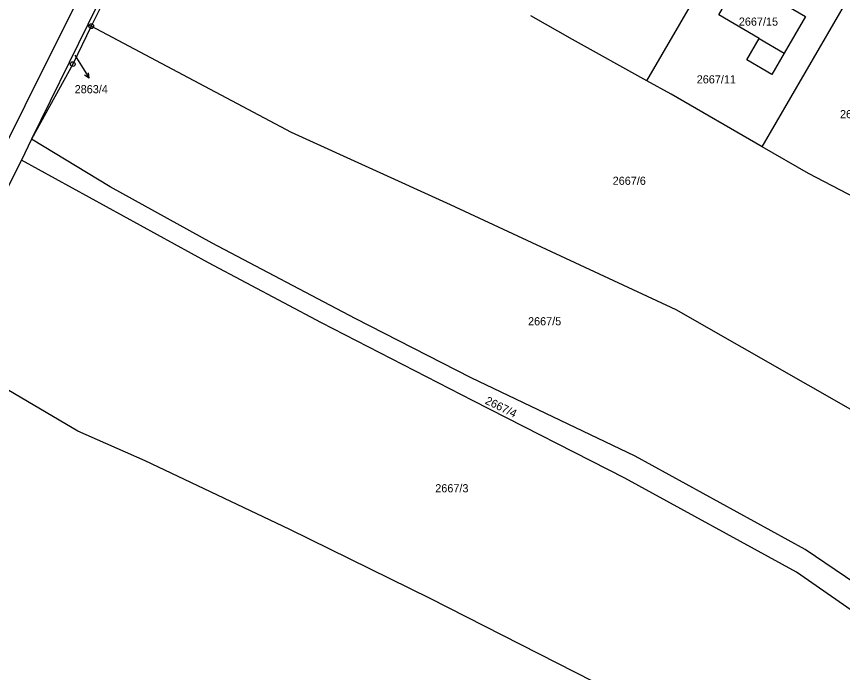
# Model space of a CAD drawing. Extents: x -562167 to -556918, y -1077891 to -1070763.
# Drawn here: x -560383.3 to -560210.1, y -1076245.2 to -1076107.8 of the extents above; entities that cross this region are included whole.
import ezdxf

# ---------------------------------------------------------------- set-up
doc = ezdxf.new("R2010")
doc.units = 0
for name, color, linetype in [('Hranice parcel', 7, 'Continuous'), ('Parcelní čísla', 7, 'Continuous'), ('Pop  PČ popisy', 7, 'Continuous'), ('Vnitřní kresba', 7, 'Continuous'), ('Značky bodu BP', 7, 'Continuous')]:
    doc.layers.add(name, color=color, linetype=linetype)

msp = doc.modelspace()

# ---------------------------------------------------------------- linework, layer by layer
at = {"layer": 'Hranice parcel'}
for p, q in [((-560347.24, -1076066.41), (-560368.33, -1076109.4)), ((-560346.63, -1076066.76), (-560367.62, -1076109.78)), ((-560251.13, -1076121.22), (-560233.13, -1076090.17)), ((-560226.99, -1076135.08), (-560208.96, -1076103.98)), ((-560368.33, -1076109.4), (-560380.12, -1076133.44)), ((-560368.33, -1076109.4), (-560367.62, -1076109.78)), ((-560325.65, -1076132.06), (-560367.62, -1076109.78)), ((-560246.05, -1076124.03), (-560251.13, -1076121.22)), ((-560226.99, -1076135.08), (-560246.05, -1076124.03)), ((-560380.12, -1076133.44), (-560382.28, -1076137.84))]:
    msp.add_line(p, q, dxfattribs=at)
for points in [[(-560526.36, -1076422.59), (-560526.55, -1076419.16), (-560524.51, -1076413.18), (-560476.15, -1076316.21), (-560429.05, -1076221.7), (-560396.01, -1076155.37), (-560367.04, -1076097.31), (-560337.29, -1076037.87), (-560336.75, -1076037), (-560335.83, -1076035.81), (-560334.56, -1076034.84), (-560334.1, -1076034.59), (-560333.14, -1076034.24), (-560332.18, -1076034.03)], [(-560236.06, -1076107.37), (-560231.64, -1076099.74), (-560217.89, -1076107.73), (-560222.37, -1076115.43), (-560224.95, -1076119.89), (-560230.21, -1076116.84), (-560227.6, -1076112.35), (-560236.06, -1076107.37)], [(-560251.13, -1076121.22), (-560266.74, -1076112.59), (-560275.48, -1076107.63)], [(-560367.62, -1076109.78), (-560371.5, -1076117.72), (-560380.12, -1076133.44)], [(-560176.3, -1076208.4), (-560245, -1076169.2), (-560292.33, -1076147.19), (-560325.65, -1076132.06)], [(-560194.77, -1076235.15), (-560217.96, -1076219.44), (-560253.58, -1076199.87), (-560287.99, -1076183.48), (-560312.32, -1076171.05), (-560342.26, -1076155.26), (-560363.63, -1076143.47), (-560380.12, -1076133.44)], [(-560202.37, -1076148.43), (-560217.28, -1076140.68), (-560226.99, -1076135.08)], [(-560382.28, -1076137.84), (-560382.93, -1076139.17), (-560401.37, -1076176.14)], [(-560197.76, -1076239.48), (-560219.8, -1076224.18), (-560255.79, -1076204.52), (-560287.58, -1076188.3), (-560319.37, -1076171.97), (-560343.08, -1076159.34), (-560382.28, -1076137.84)], [(-560220.5, -1076272.43), (-560258.55, -1076249.08), (-560296.55, -1076229.71), (-560326, -1076215.26), (-560356.3, -1076200.88), (-560370.46, -1076194.66), (-560387.73, -1076184.49), (-560401.37, -1076176.14)]]:
    msp.add_lwpolyline(points, dxfattribs=at)
at = {"layer": 'Pop  PČ popisy'}
for p, q in [((-560371.04, -1076115.85), (-560369.65, -1076118.09)), ((-560369.65, -1076118.09), (-560368.06, -1076120.64)), ((-560368.06, -1076120.64), (-560369.02, -1076120.05)), ((-560368.06, -1076120.64), (-560368.17, -1076119.52))]:
    msp.add_line(p, q, dxfattribs=at)
at = {"layer": 'Vnitřní kresba'}
msp.add_line((-560227.6, -1076112.35), (-560222.37, -1076115.43), dxfattribs=at)
at = {"layer": 'Značky bodu BP'}
for centre, radius in [((-560367.62, -1076109.78), 0.5), ((-560367.62, -1076109.78), 0.0303), ((-560371.5, -1076117.72), 0.5), ((-560371.5, -1076117.72), 0.0303)]:
    msp.add_circle(centre, radius, dxfattribs=at)

# ---------------------------------------------------------------- texts
at = {"layer": 'Parcelní čísla'}
for s, p in [('2667/15', (-560231.87, -1076109.67)), ('2667/11', (-560240.7, -1076121.77)), ('2863/4', (-560371.1, -1076123.83)), ('2667/12', (-560210.66, -1076129.06)), ('2667/6', (-560258.32, -1076143.02)), ('2667/5', (-560276.06, -1076172.46)), ('2667/3', (-560295.51, -1076207.45))]:
    msp.add_text(s, height=1.7, dxfattribs=at).set_placement(p)
msp.add_text('2667/4', height=1.7, rotation=334, dxfattribs=at).set_placement((-560285.2, -1076188.81))

doc.saveas('drawing.dxf')
